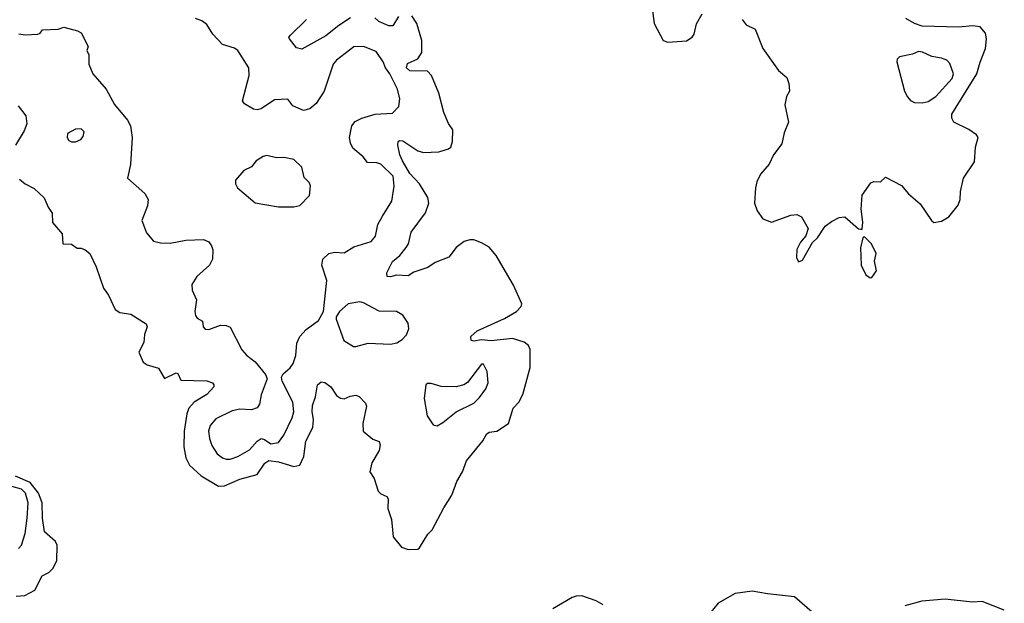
# Model space of a CAD drawing. Extents: x 1550320 to 1685906, y 509093 to 640511.
# Tile 315 of 532: x 1666076 to 1671170, y 548055 to 551075. Entities that reach past the tile are written whole.
import ezdxf

# ---------------------------------------------------------------- set-up
doc = ezdxf.new("R2010")
doc.units = 0

msp = doc.modelspace()

# ---------------------------------------------------------------- linework, layer by layer
at = {"layer": '0CON20XD'}
for points in [[(1669346.9, 551146.9), (1669358.9, 551055), (1669405, 550967.5), (1669428.3, 550958.3), (1669525, 550966), (1669555, 550984.2), (1669565, 551000), (1669576.9, 551053.1), (1669606.5, 551105)], [(1666071.7, 551001.7), (1666105, 550996.7), (1666170.7, 550999.3), (1666182.5, 551005), (1666195, 551022.5), (1666275, 551026.2), (1666305, 551036), (1666375, 551017.5), (1666395, 551006.7), (1666431.2, 550935), (1666423.3, 550915), (1666433.1, 550893.1), (1666434.4, 550845), (1666454.2, 550795), (1666523.8, 550715), (1666566.2, 550635), (1666634.1, 550554.1), (1666648.8, 550525), (1666658.8, 550465), (1666649.2, 550325), (1666633.8, 550255), (1666724, 550175), (1666740, 550145), (1666737.9, 550112.1), (1666708.8, 550035), (1666731.7, 549971.7), (1666769.2, 549929.2), (1666805, 549919.2), (1666855, 549917.5), (1666935, 549933.1), (1667026.6, 549936.6), (1667054.3, 549924.3), (1667069.2, 549905), (1667075.8, 549884.2), (1667074.3, 549835), (1667058.6, 549805), (1666991.9, 549745), (1666966.5, 549705), (1666968.2, 549675), (1666990.5, 549625), (1666982.3, 549565), (1666985, 549544), (1666995, 549529.5), (1667022.2, 549515), (1667025.2, 549485.2), (1667035, 549472.5), (1667055, 549472.2), (1667115, 549494.6), (1667145, 549492.1), (1667165, 549483.3), (1667225, 549365.8), (1667248.9, 549338.9), (1667294.6, 549304.6), (1667348.2, 549238.2), (1667355.8, 549215.8), (1667325, 549133.3), (1667317.5, 549085), (1667305, 549065.7), (1667275, 549056.4), (1667215, 549059.3), (1667175, 549050), (1667091.1, 549008.9), (1667061.9, 548975), (1667053.3, 548945), (1667058, 548908), (1667070.9, 548870.9), (1667098.5, 548828.5), (1667125, 548806.7), (1667145, 548800.9), (1667165, 548800.4), (1667204.3, 548814.3), (1667265, 548848.2), (1667305, 548893.8), (1667325, 548907.9), (1667343.2, 548903.2), (1667375, 548879.3), (1667415, 548886.9), (1667442.8, 548925), (1667485.4, 549015), (1667494.7, 549045.3), (1667488.5, 549095), (1667434.3, 549205), (1667430, 549225), (1667438.7, 549241.3), (1667476, 549274), (1667490.6, 549295), (1667505, 549337.5), (1667509.4, 549400.6), (1667525, 549436), (1667558.7, 549471.3), (1667621.7, 549518.3), (1667647.5, 549565), (1667664.4, 549725), (1667639.4, 549805), (1667644.3, 549835), (1667675, 549864.4), (1667705, 549870.9), (1667755, 549868.2), (1667805, 549898.9), (1667895, 549927.1), (1667916.7, 549955), (1667929.5, 550015), (1667952.9, 550057.1), (1668000.8, 550135), (1668012.9, 550212.9), (1668008.8, 550265), (1667945, 550326.5), (1667923.8, 550333.8), (1667875, 550335.5), (1667852.5, 550365), (1667800.2, 550410.2), (1667786.7, 550435), (1667782.5, 550465), (1667794.4, 550525), (1667811.8, 550548.2), (1667845.3, 550564.7), (1667915, 550585.4), (1668005, 550591.1), (1668036.9, 550625), (1668043.5, 550665), (1668031.5, 550715), (1667990.3, 550795), (1667968.2, 550825), (1667956.6, 550856.6), (1667919.5, 550909.5), (1667855, 550935.6), (1667805, 550933.5), (1667714.7, 550865.3), (1667697.5, 550845), (1667651.5, 550705), (1667609.4, 550640.6), (1667576.6, 550613.4), (1667545, 550604.4), (1667489.7, 550629.7), (1667463, 550663), (1667395, 550660), (1667325, 550613.3), (1667305, 550607.5), (1667285, 550611.5), (1667239.1, 550639.1), (1667229.4, 550655), (1667263.8, 550785), (1667262.2, 550825), (1667204.3, 550915), (1667186.7, 550926.7), (1667125, 550945.4), (1667075, 550999.4), (1667045, 551050), (1667019.2, 551069.2), (1666985, 551080)], [(1666075, 550250), (1666105, 550225.5), (1666150.5, 550200.5), (1666203.2, 550153.2), (1666223.7, 550103.7), (1666243.9, 550073.9), (1666246.7, 550025), (1666295.9, 549965.9), (1666300, 549915), (1666345, 549912.5), (1666373, 549893), (1666395, 549892.5), (1666415, 549883.3), (1666438.8, 549865), (1666471.2, 549795), (1666510, 549685), (1666535, 549650), (1666570, 549575), (1666595, 549560), (1666651.7, 549551.7), (1666730.7, 549500.7), (1666736, 549485), (1666722.5, 549445), (1666718.9, 549405), (1666692.1, 549355), (1666715, 549302.5), (1666735, 549288.2), (1666795, 549271.2), (1666825, 549217.5), (1666885, 549247.1), (1666895, 549243.3), (1666909.7, 549209.7), (1667045, 549205.6), (1667073.3, 549195), (1667081.2, 549185), (1667080, 549175), (1667045, 549135.4), (1666978.2, 549095), (1666951.7, 549065), (1666941.2, 549035), (1666926.4, 548945), (1666924.8, 548865), (1666935, 548807.1), (1666955, 548770.3), (1667015, 548713.6), (1667105, 548661.6), (1667135, 548662.2), (1667215, 548697.2), (1667305, 548721.6), (1667345, 548780.3), (1667365, 548793.9), (1667415, 548787.4), (1667495, 548762.3), (1667525, 548770.4), (1667546.2, 548815), (1667557.1, 548892.9), (1667593, 548965), (1667596.9, 549005), (1667589.4, 549045), (1667591.4, 549078.6), (1667606.7, 549123.3), (1667617, 549185), (1667635, 549201.5), (1667655, 549197.8), (1667685, 549174.7), (1667715, 549130.4), (1667735, 549115.5), (1667755, 549112.2), (1667785, 549126.5), (1667815, 549131.9), (1667832, 549125), (1667865, 549091.2), (1667870, 549075), (1667850.6, 548985), (1667853.5, 548945), (1667903.3, 548903.3), (1667935, 548892), (1667941.5, 548875), (1667936.2, 548845), (1667897.8, 548782.2), (1667887.5, 548735), (1667910.1, 548700.1), (1667931.1, 548635), (1667945, 548620.4), (1667975, 548607.1), (1667982.2, 548595), (1667980, 548545), (1667998.8, 548488.8), (1668008.2, 548398.2), (1668050.8, 548345), (1668085, 548333.3), (1668135, 548334.2), (1668145, 548341.3), (1668187.5, 548412.5), (1668210.8, 548435), (1668270.5, 548549.5), (1668311.4, 548615), (1668338.2, 548685), (1668367.6, 548735), (1668387.2, 548792.8), (1668472.5, 548895), (1668490.2, 548929.8), (1668505, 548940.5), (1668545, 548945.5), (1668605, 548985.6), (1668629.3, 549065), (1668658.9, 549095), (1668678.9, 549135), (1668717.7, 549275), (1668717.2, 549367.2), (1668708.3, 549388.3), (1668686, 549406), (1668625, 549425.6), (1668515, 549413.3), (1668465, 549417.5), (1668425, 549410.6), (1668412, 549415), (1668409.2, 549435), (1668442, 549465), (1668585, 549527.8), (1668645.8, 549564.2), (1668670, 549590), (1668673.1, 549605), (1668630.9, 549700.9), (1668541.8, 549855), (1668505, 549897.3), (1668465, 549920.8), (1668425, 549934.7), (1668405, 549935.9), (1668375, 549926.9), (1668334.3, 549895), (1668296.7, 549845), (1668225, 549818.8), (1668187.8, 549792.2), (1668115, 549769), (1668085, 549748.4), (1668025, 549752.5), (1667995, 549744.4), (1667976.4, 549746.4), (1667976, 549765), (1668005, 549824.1), (1668041.9, 549855), (1668076.1, 549895), (1668086.9, 549915), (1668100.9, 549975), (1668175.5, 550075), (1668193.5, 550125), (1668187.1, 550155), (1668145.2, 550225.2), (1668095, 550278.7), (1668057, 550345), (1668042.7, 550375), (1668032.1, 550425), (1668033.9, 550445), (1668040.8, 550449.2), (1668057.9, 550447.9), (1668135, 550395.6), (1668165, 550387.5), (1668245, 550390), (1668293.9, 550406.1), (1668306.7, 550415), (1668315.9, 550444.1), (1668316.2, 550505), (1668295, 550536.7), (1668270.8, 550595), (1668244.6, 550695), (1668206.2, 550786.2), (1668185, 550808.4), (1668095, 550809.2), (1668076.4, 550825), (1668081.9, 550848.1), (1668135, 550872), (1668156, 550904), (1668156.1, 550966.1), (1668130.9, 551055), (1668104.6, 551095)], [(1667787.8, 551085), (1667726.4, 551045), (1667659.6, 550990.4), (1667535, 550921.4), (1667508.9, 550928.9), (1667471.2, 550975), (1667468.8, 550985), (1667476.9, 550995), (1667559.2, 551075)], [(1668035, 551090.8), (1668006.7, 551043.3), (1667985, 551042.2), (1667934.7, 551065), (1667913.9, 551085)], [(1669813.3, 551075), (1669835, 551047.5), (1669880, 551025), (1669920, 550925), (1670001.7, 550811.7), (1670044, 550775), (1670055.8, 550745), (1670059.2, 550705), (1670042.4, 550677.6), (1670033.5, 550633.5), (1670054, 550545), (1670030.7, 550489.3), (1670018.3, 550431.7), (1669975.8, 550375), (1669952.8, 550327.2), (1669908.6, 550275), (1669890, 550235), (1669882.1, 550205), (1669877.9, 550125), (1669891.5, 550085), (1669920, 550045), (1669965, 550026.8), (1670065, 550062.5), (1670096.4, 550066.4), (1670121.3, 550055), (1670154.4, 549994.4), (1670143.1, 549956.9), (1670115, 549924.2), (1670095.8, 549885.8), (1670094, 549844), (1670105, 549822), (1670125, 549830), (1670178.1, 549921.9), (1670202.5, 549945), (1670243, 550007), (1670275, 550030.8), (1670315, 550051.2), (1670345, 550053.8), (1670415, 549992.5), (1670425, 549990), (1670435, 549990), (1670437.1, 550027.1), (1670429.7, 550095), (1670435, 550166.7), (1670480, 550230), (1670495, 550236.7), (1670530, 550235), (1670555, 550260), (1670637, 550217), (1670673.4, 550173.4), (1670735, 550121.2), (1670793.8, 550035), (1670805.7, 550025.7), (1670845, 550032.1), (1670882.7, 550055), (1670930.7, 550115), (1670941.9, 550145), (1670942.3, 550185), (1670959.1, 550255), (1671015, 550339.1), (1671021.4, 550415), (1671033.9, 550465), (1671025, 550478.6), (1670986.8, 550506.8), (1670908.6, 550545), (1670898.7, 550565), (1670897.5, 550585), (1671027.2, 550795), (1671045.3, 550855.3), (1671072, 550925), (1671076.8, 550975), (1671072.8, 551005), (1671045, 551037.2), (1671005, 551043.5), (1670933.7, 551036.3), (1670745, 551041.6), (1670705, 551054.5), (1670660.4, 551080.4)], [(1670745, 550644), (1670775, 550650.6), (1670815, 550677.8), (1670899.9, 550770.1), (1670907.3, 550795), (1670887.5, 550847.5), (1670872.5, 550865), (1670845, 550876.2), (1670795, 550883.3), (1670746.6, 550906.6), (1670725, 550909.2), (1670694, 550896), (1670628.3, 550881.7), (1670615, 550870), (1670613.9, 550856.1), (1670654.2, 550704.2), (1670668.8, 550675), (1670685, 550656.7), (1670705, 550646.2), (1670745, 550644)], [(1666068, 550628), (1666107.8, 550577.8), (1666112.5, 550535), (1666099.7, 550500.3), (1666055.4, 550425)], [(1666365, 550442), (1666392.5, 550455), (1666405, 550470), (1666410, 550495), (1666395, 550510), (1666365, 550508), (1666324, 550485), (1666322.5, 550465), (1666330.3, 550450.3), (1666345, 550442), (1666365, 550442)], [(1667495, 550106), (1667525, 550113.8), (1667576, 550165), (1667580.8, 550215), (1667573, 550233), (1667547.6, 550257.6), (1667535, 550311.2), (1667495, 550350.8), (1667445, 550360.8), (1667405, 550359.2), (1667355, 550371.4), (1667335, 550367.5), (1667300, 550345), (1667275, 550313.3), (1667236.1, 550293.9), (1667193.3, 550245), (1667192.5, 550225), (1667202.5, 550205), (1667295, 550127.5), (1667415, 550106.7), (1667495, 550106)], [(1670475, 549739.5), (1670485, 549740), (1670507.9, 549775), (1670498.9, 549825), (1670506.7, 549865), (1670483.3, 549915), (1670445, 549952.5), (1670437.5, 549945), (1670426.1, 549893.9), (1670428.6, 549805), (1670453.2, 549755), (1670475, 549739.5)], [(1667803, 549383), (1667815, 549383.3), (1667879.5, 549400.5), (1667994.3, 549395.7), (1668026.8, 549403.2), (1668055, 549420), (1668076.7, 549443.3), (1668088.6, 549475), (1668085.8, 549505), (1668058, 549545), (1668025, 549564.3), (1667935, 549566.5), (1667855, 549609.2), (1667835, 549614.2), (1667775.7, 549604.3), (1667730, 549565), (1667713, 549537), (1667713.3, 549525), (1667752.5, 549415), (1667803, 549383)], [(1668235, 548973.3), (1668265, 548990), (1668334.5, 549045.5), (1668425, 549091.1), (1668455, 549119.2), (1668487.1, 549165), (1668499.4, 549195), (1668494, 549254), (1668475, 549292.5), (1668465, 549292.5), (1668392.4, 549197.6), (1668374.1, 549185.9), (1668334.7, 549175.3), (1668256.4, 549176.4), (1668205, 549192.5), (1668185, 549192.5), (1668177.5, 549185), (1668169.2, 549115), (1668183.3, 549025), (1668215, 548977.5), (1668235, 548973.3)], [(1666058.1, 548091.9), (1666103.3, 548095), (1666155, 548122.5), (1666192.7, 548197.3), (1666227.1, 548215), (1666248.5, 548235), (1666268.2, 548275), (1666270.3, 548355), (1666261.5, 548375), (1666205.2, 548425.2), (1666193.8, 548495), (1666192.3, 548575), (1666173.3, 548625), (1666129.7, 548679.7), (1666055, 548713.5)], [(1666070.8, 548339.2), (1666085.4, 548355), (1666104.7, 548415.3), (1666115.2, 548495), (1666119.8, 548575), (1666106.2, 548625), (1666085.5, 548645), (1666035, 548658.8)], [(1670175, 548009.1), (1670085, 548088.3), (1669945, 548103.1), (1669865, 548118.2), (1669776.7, 548105), (1669690, 548055), (1669645, 548000)], [(1669095, 548047.7), (1669057.6, 548067.6), (1668985, 548092.8), (1668955, 548092.5), (1668935, 548085.4), (1668835, 548026.5)], [(1671169.7, 548019.7), (1671055, 548063.3), (1671005, 548060.2), (1670864.3, 548075.7), (1670743.6, 548066.4), (1670655, 548041.8)]]:
    msp.add_lwpolyline(points, dxfattribs=at)

doc.saveas('drawing.dxf')
